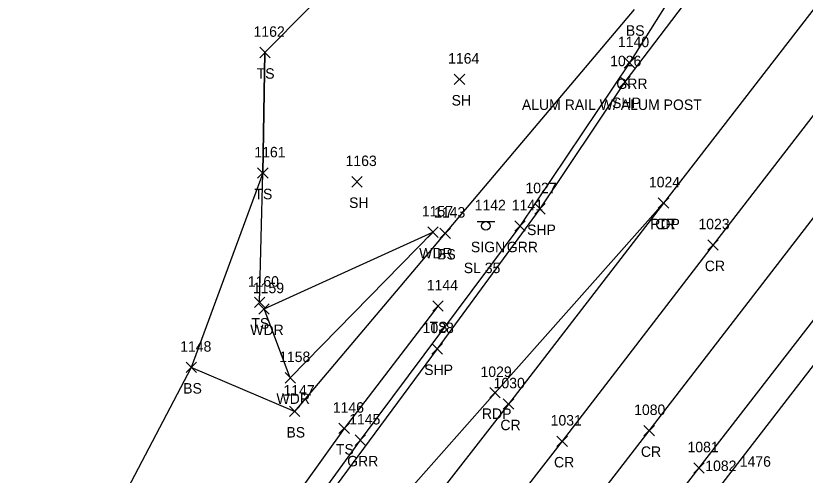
# Model space of a CAD drawing. Extents: x 1769141 to 1770911, y 735471 to 741449.
# Drawn here: x 1769945.6 to 1770096.2, y 736234.3 to 736322.1 of the extents above; entities that cross this region are included whole.
import ezdxf

# ---------------------------------------------------------------- set-up
doc = ezdxf.new("R2010")
doc.units = 0
for name, color, linetype in [('L_A', 7, 'Continuous'), ('L_I', 7, 'Continuous'), ('L_TIC', 7, 'Continuous'), ('LAWA', 7, 'Continuous'), ('LELB', 7, 'Continuous'), ('LSOGP', 7, 'Continuous'), ('P_A', 7, 'Continuous'), ('P_I', 7, 'Continuous'), ('P_TIC', 7, 'Continuous'), ('PET', 7, 'Continuous'), ('PRC', 7, 'Continuous'), ('PSP', 7, 'Continuous'), ('R_A', 7, 'Continuous'), ('R_C', 7, 'Continuous'), ('R_I', 7, 'Continuous'), ('R_TIC', 7, 'Continuous'), ('RGR', 7, 'Continuous'), ('S_A', 7, 'Continuous'), ('S_C', 7, 'Continuous'), ('S_I', 7, 'Continuous'), ('SSGN', 7, 'Continuous')]:
    doc.layers.add(name, color=color, linetype=linetype)

msp = doc.modelspace()

# ---------------------------------------------------------------- linework, layer by layer
at = {"layer": 'L_TIC'}
for points in [[(1769992.16, 736314.04), (1769994.16, 736316.04)], [(1769994.16, 736314.04), (1769992.16, 736316.04)], [(1770029.28, 736308.92), (1770031.28, 736310.92)], [(1770031.28, 736308.92), (1770029.28, 736310.92)], [(1769991.74, 736291.02), (1769993.74, 736293.02)], [(1769993.74, 736291.02), (1769991.74, 736293.02)], [(1770009.72, 736289.36), (1770011.72, 736291.36)], [(1770011.72, 736289.36), (1770009.72, 736291.36)], [(1770024.22, 736279.73), (1770026.22, 736281.73)], [(1770026.22, 736279.73), (1770024.22, 736281.73)], [(1770026.55, 736279.52), (1770028.55, 736281.52)], [(1770028.55, 736279.52), (1770026.55, 736281.52)], [(1769991.14, 736266.32), (1769993.14, 736268.32)], [(1769993.14, 736266.32), (1769991.14, 736268.32)], [(1769991.98, 736265.08), (1769993.98, 736267.08)], [(1769993.98, 736265.08), (1769991.98, 736267.08)], [(1770025.16, 736265.62), (1770027.16, 736267.62)], [(1770027.16, 736265.62), (1770025.16, 736267.62)], [(1769978.1, 736253.91), (1769980.1, 736255.91)], [(1769980.1, 736253.91), (1769978.1, 736255.91)], [(1769996.99, 736251.93), (1769998.99, 736253.93)], [(1769998.99, 736251.93), (1769996.99, 736253.93)], [(1769997.81, 736245.52), (1769999.81, 736247.52)], [(1769999.81, 736245.52), (1769997.81, 736247.52)], [(1770007.28, 736242.26), (1770009.28, 736244.26)], [(1770009.28, 736242.26), (1770007.28, 736244.26)]]:
    msp.add_lwpolyline(points, dxfattribs=at)
at = {"layer": 'LAWA'}
for points in [[(1770025.22, 736280.73), (1769997.99, 736252.93), (1769992.98, 736266.08)], [(1769992.98, 736266.08), (1770025.22, 736280.73)]]:
    msp.add_lwpolyline(points, dxfattribs=at)
at = {"layer": 'LELB'}
for points in [[(1770063.58, 736323.24), (1770027.55, 736280.52), (1769998.81, 736246.52), (1769979.1, 736254.91)], [(1769992.14, 736267.32), (1769992.74, 736292.02), (1769993.16, 736315.04)], [(1770026.16, 736266.62), (1770008.28, 736243.26), (1769976.86, 736199.31), (1769954.32, 736166.76)]]:
    msp.add_lwpolyline(points, dxfattribs=at)
at = {"layer": 'LSOGP'}
msp.add_lwpolyline([(1770026.62, 736348.91), (1769993.16, 736315.04), (1769992.74, 736292.02), (1769979.1, 736254.91), (1769958.85, 736216.29), (1769955.89, 736175.54), (1769954.32, 736166.76), (1769955.73, 736164.66), (1769954.97, 736162.36), (1769950.29, 736156.87), (1769945.61, 736151.37), (1769945.78, 736151.22), (1769948.39, 736150.19), (1769954, 736140.34), (1769960.72, 736129.2), (1769967.38, 736118.8), (1769972.69, 736105.82), (1769973.39, 736103.42), (1769978.18, 736108.95), (1769986.35, 736111.44), (1769987.63, 736111.79), (1769990.46, 736110.32), (1770004.61, 736103.11), (1770024.31, 736087.89)], dxfattribs=at)
at = {"layer": 'P_TIC'}
for points in [[(1770060.85, 736308.43), (1770062.85, 736310.43)], [(1770062.85, 736308.43), (1770060.85, 736310.43)], [(1770068.2, 736285.3), (1770070.2, 736287.3)], [(1770070.2, 736285.3), (1770068.2, 736287.3)], [(1770068.2, 736285.3), (1770070.2, 736287.3)], [(1770070.2, 736285.3), (1770068.2, 736287.3)], [(1770044.63, 736284.18), (1770046.63, 736286.18)], [(1770046.63, 736284.18), (1770044.63, 736286.18)], [(1770077.65, 736277.29), (1770079.65, 736279.29)], [(1770079.65, 736277.29), (1770077.65, 736279.29)], [(1770025.01, 736257.46), (1770027.01, 736259.46)], [(1770027.01, 736257.46), (1770025.01, 736259.46)], [(1770036.06, 736249.08), (1770038.06, 736251.08)], [(1770038.06, 736249.08), (1770036.06, 736251.08)], [(1770038.64, 736246.92), (1770040.64, 736248.92)], [(1770040.64, 736246.92), (1770038.64, 736248.92)], [(1770065.46, 736241.82), (1770067.46, 736243.82)], [(1770067.46, 736241.82), (1770065.46, 736243.82)], [(1770048.87, 736239.81), (1770050.87, 736241.81)], [(1770050.87, 736239.81), (1770048.87, 736241.81)], [(1770074.98, 736234.7), (1770076.98, 736236.7)], [(1770076.98, 736234.7), (1770074.98, 736236.7)]]:
    msp.add_lwpolyline(points, dxfattribs=at)
at = {"layer": 'PET'}
for points in [[(1770265.45, 736548.14), (1770233.81, 736505.1), (1770214.78, 736479.73), (1770181.86, 736435.71), (1770164.43, 736411.34), (1770129.07, 736364.56), (1770098.56, 736324.28), (1770069.2, 736286.3), (1770037.06, 736250.08), (1770003.41, 736212.01), (1769948.39, 736150.19)], [(1769972.69, 736105.82), (1769981.65, 736116.06), (1770015.59, 736158.16), (1770044.18, 736194.64), (1770075.98, 736235.7), (1770109.3, 736278.71), (1770142.01, 736321.28), (1770171.6, 736359.99), (1770203.15, 736402.53), (1770240.54, 736453.02), (1770268.15, 736490.76)]]:
    msp.add_lwpolyline(points, dxfattribs=at)
at = {"layer": 'PRC'}
for points in [[(1770266.16, 736527.74), (1770243.07, 736496.22), (1770223.09, 736468.79), (1770191.97, 736426.73), (1770173.04, 736401.4), (1770140.02, 736357.14), (1770108.13, 736316.43), (1770078.65, 736278.29), (1770049.87, 736240.81), (1770017.25, 736198.82), (1769960.72, 736129.2)], [(1769967.38, 736118.8), (1769975.06, 736127.64), (1770005.79, 736165.48), (1770035.06, 736202.05), (1770066.46, 736242.82), (1770100.21, 736286.53), (1770131.78, 736327.46), (1770163.02, 736368.56), (1770194.81, 736411.18), (1770230.34, 736461.15), (1770266.83, 736510.39)], [(1770069.2, 736286.3), (1770039.64, 736247.92), (1770007.97, 736207.18), (1769954, 736140.34)]]:
    msp.add_lwpolyline(points, dxfattribs=at)
at = {"layer": 'PSP'}
for points in [[(1770265.25, 736557.45), (1770228.46, 736508.54), (1770208.35, 736485.48), (1770194.45, 736474.21), (1770176.16, 736452.02), (1770152.52, 736422.5), (1770115.48, 736375.72), (1770084.24, 736336.46), (1770078.62, 736331.57), (1770061.85, 736309.43), (1770045.63, 736285.18), (1770026.01, 736258.46), (1769991.6, 736211.85), (1769987.43, 736205.68), (1769955.22, 736162.14), (1769945.78, 736151.22)], [(1770028.18, 736163.78), (1770048.39, 736191.26), (1770079.94, 736232.12), (1770113.09, 736275.08), (1770146.06, 736318.5), (1770175.37, 736357.25), (1770206.31, 736399.08), (1770222, 736420.57), (1770224.87, 736421.1), (1770240.79, 736444.92), (1770242.38, 736450.05), (1770268.59, 736486.45)]]:
    msp.add_lwpolyline(points, dxfattribs=at)
at = {"layer": 'R_TIC'}
for points in [[(1770061.72, 736312.07), (1770063.72, 736314.07)], [(1770063.72, 736312.07), (1770061.72, 736314.07)], [(1770040.81, 736280.91), (1770042.81, 736282.91)], [(1770042.81, 736280.91), (1770040.81, 736282.91)], [(1770010.35, 736240.01), (1770012.35, 736242.01)], [(1770012.35, 736240.01), (1770010.35, 736242.01)]]:
    msp.add_lwpolyline(points, dxfattribs=at)
at = {"layer": 'RGR'}
msp.add_lwpolyline([(1770078.76, 736338.61), (1770062.72, 736313.07), (1770041.81, 736281.91), (1770011.35, 736241.01), (1769979.55, 736197.15), (1769955.73, 736164.66)], dxfattribs=at)
at = {"layer": 'SSGN'}
for p, q in [((1770033.67, 736282.76), (1770037, 736282.76)), ((1770035.31, 736281.93), (1770035.31, 736281.93))]:
    msp.add_line(p, q, dxfattribs=at)
msp.add_circle((1770035.31, 736281.93), 0.833, dxfattribs=at)

# ---------------------------------------------------------------- texts
at = {"layer": 'L_A'}
for s, p in [('BS', (1770062.02, 736318.24)), ('TS', (1769991.57, 736310.04)), ('SH', (1770028.77, 736304.92)), ('TS', (1769991.15, 736287.02)), ('SH', (1770009.21, 736285.36)), ('WDR', (1770022.58, 736275.73)), ('BS', (1770026, 736275.52)), ('TS', (1769990.55, 736262.32)), ('WDR', (1769990.35, 736261.08)), ('TS', (1770024.57, 736261.62)), ('BS', (1769977.55, 736249.91)), ('WDR', (1769995.35, 736247.93)), ('BS', (1769997.25, 736241.52)), ('TS', (1770006.69, 736238.26))]:
    msp.add_text(s, height=2, dxfattribs=at).set_placement(p)
at = {"layer": 'L_I'}
for s, p in [('1162', (1769990.98, 736318.04)), ('1164', (1770028.1, 736312.92)), ('1161', (1769991.13, 736295.02)), ('1163', (1770008.54, 736293.36)), ('1157', (1770023.1, 736283.73)), ('1143', (1770025.43, 736283.52)), ('1160', (1769989.88, 736270.32)), ('1144', (1770024.03, 736269.62)), ('1159', (1769990.85, 736269.08)), ('1148', (1769976.98, 736257.91)), ('1158', (1769995.86, 736255.93)), ('1147', (1769996.68, 736249.52)), ('1146', (1770006.1, 736246.26))]:
    msp.add_text(s, height=2, dxfattribs=at).set_placement(p)
at = {"layer": 'P_A'}
for s, p in [('SHP', (1770059.38, 736304.43)), ('SHP', (1770043.17, 736280.18)), ('RDP', (1770066.68, 736281.3)), ('CR', (1770067.63, 736281.3)), ('CR', (1770077.08, 736273.29)), ('SHP', (1770023.54, 736253.46)), ('RDP', (1770034.55, 736245.08)), ('CR', (1770038.08, 736242.92)), ('CR', (1770064.89, 736237.82)), ('CR', (1770048.31, 736235.81))]:
    msp.add_text(s, height=2, dxfattribs=at).set_placement(p)
at = {"layer": 'P_I'}
for s, p in [('1026', (1770059.02, 736312.43)), ('1024', (1770066.42, 736289.3)), ('1024', (1770066.42, 736289.3)), ('1027', (1770042.86, 736288.18)), ('1023', (1770075.87, 736281.29)), ('1028', (1770023.24, 736261.46)), ('1029', (1770034.28, 736253.08)), ('1030', (1770036.79, 736250.92)), ('1080', (1770063.6, 736245.82)), ('1031', (1770047.67, 736243.81)), ('1081', (1770073.78, 736238.7)), ('1082', (1770077.17, 736235.12)), ('1476', (1770083.75, 736235.94))]:
    msp.add_text(s, height=2, dxfattribs=at).set_placement(p)
at = {"layer": 'R_A'}
for p in [(1770060.21, 736308.07), (1770039.3, 736276.91), (1770008.84, 736236.01)]:
    msp.add_text('GRR', height=2, dxfattribs=at).set_placement(p)
at = {"layer": 'R_C'}
msp.add_text('ALUM RAIL W/ ALUM POST', height=2, dxfattribs=at).set_placement((1770042.18, 736304.07))
at = {"layer": 'R_I'}
for s, p in [('1140', (1770060.51, 736316.07)), ('1141', (1770040.25, 736284.91)), ('1145', (1770009.23, 736244.01)), ('1476', (1770083.75, 736235.94))]:
    msp.add_text(s, height=2, dxfattribs=at).set_placement(p)
at = {"layer": 'S_A'}
msp.add_text('SIGN', height=2, dxfattribs=at).set_placement((1770032.45, 736276.91))
at = {"layer": 'S_C'}
msp.add_text('SL 35', height=2, dxfattribs=at).set_placement((1770031.09, 736272.91))
at = {"layer": 'S_I'}
msp.add_text('1142', height=2, dxfattribs=at).set_placement((1770033.17, 736284.91))

doc.saveas('drawing.dxf')
